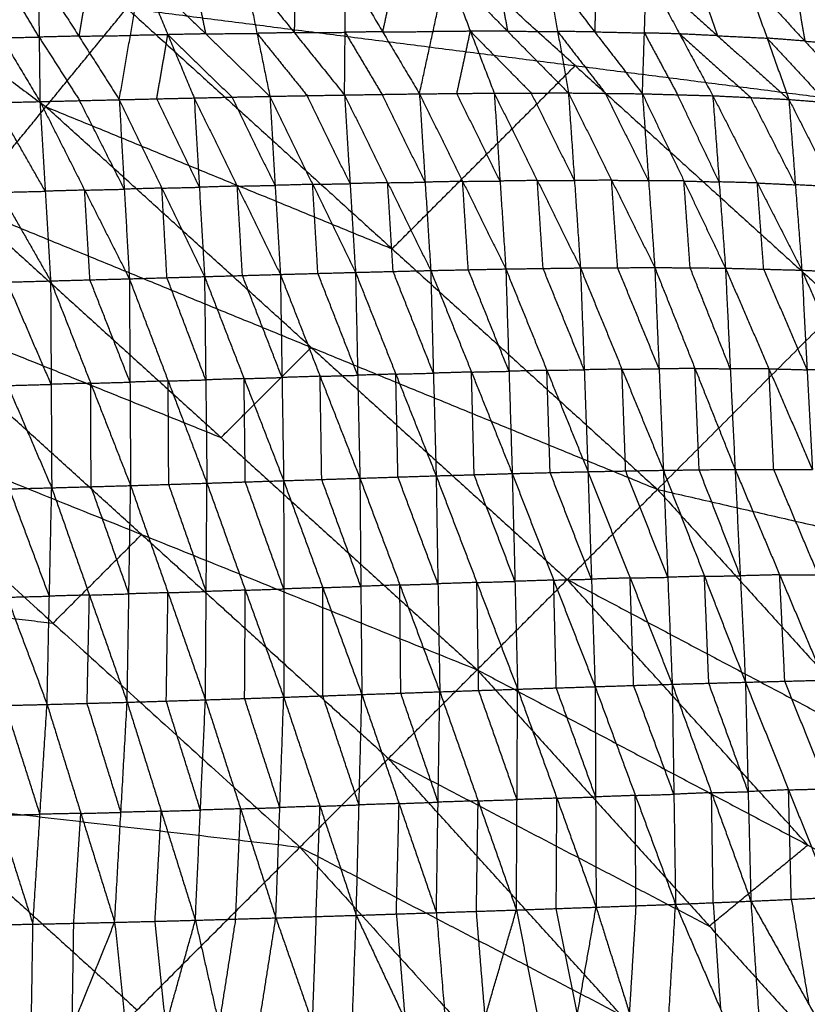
# Model space of a CAD drawing. Header units: millimetres. Extents: x -106 to 110, y -96 to 120.
# Tile 982 of 1020: x 60 to 70, y 71 to 84. Entities that reach past the tile are written whole.
import ezdxf

# ---------------------------------------------------------------- set-up
doc = ezdxf.new("R2010")
doc.units = ezdxf.units.MM
doc.header["$MEASUREMENT"] = 0
doc.layers.add('Default', color=7, linetype='Continuous', true_color=0x000000)

msp = doc.modelspace()

# ---------------------------------------------------------------- linework, layer by layer
at = {"layer": 'Default'}
for points in [[(65.224, 89.214, 12.017), (68.857, 85.921, 12.017), (72.491, 82.627, 12.017)], [(66.757, 83.361, 10.567), (64.94, 85.008, 10.567), (63.123, 86.655, 10.567)], [(69.45, 86.637, 12.424), (70.97, 84.632, 12.221), (72.491, 82.627, 12.017)], [(56.439, 85.468, 8.53), (58.214, 84.152, 8.53), (59.989, 82.835, 8.53)], [(60.927, 82.926, 3.932), (61.069, 83.746, 5.252), (61.211, 84.566, 6.571)], [(61.211, 84.566, 6.571), (61.548, 83.757, 5.371), (61.885, 82.948, 4.17)], [(61.211, 84.566, 6.571), (62.032, 83.767, 5.494), (62.853, 82.969, 4.418)], [(61.867, 84.572, 6.747), (61.949, 84.17, 6.121), (62.032, 83.767, 5.494)], [(62.523, 84.579, 6.922), (62.688, 83.774, 5.67), (62.853, 82.969, 4.418)], [(62.523, 84.579, 6.922), (63.165, 83.783, 5.796), (63.808, 82.986, 4.67)], [(63.173, 84.584, 7.104), (63.169, 84.183, 6.45), (63.165, 83.783, 5.796)], [(63.808, 82.986, 4.67), (63.815, 83.787, 5.978), (63.822, 84.588, 7.285)], [(63.822, 84.588, 7.285), (64.294, 83.794, 6.109), (64.766, 83.001, 4.932)], [(64.468, 84.589, 7.474), (64.381, 84.192, 6.791), (64.294, 83.794, 6.109)], [(64.766, 83.001, 4.932), (64.939, 83.796, 6.297), (65.113, 84.591, 7.662)], [(65.113, 84.591, 7.662), (65.417, 83.8, 6.433), (65.722, 83.01, 5.204)], [(65.113, 84.591, 7.662), (65.892, 83.801, 6.573), (66.671, 83.012, 5.485)], [(65.754, 84.587, 7.856), (65.823, 84.194, 7.215), (65.892, 83.801, 6.573)], [(66.395, 84.584, 8.051), (66.533, 83.798, 6.768), (66.671, 83.012, 5.485)], [(66.395, 84.584, 8.051), (67.006, 83.793, 6.913), (67.617, 83.002, 5.775)], [(67.031, 84.57, 8.25), (67.019, 84.181, 7.581), (67.006, 83.793, 6.913)], [(58.932, 84.536, 5.999), (59.423, 83.719, 4.843), (59.913, 82.902, 3.687)], [(59.902, 83.726, 4.961), (59.657, 84.134, 5.539), (59.412, 84.542, 6.117)], [(59.892, 84.549, 6.235), (59.902, 83.726, 4.961), (59.913, 82.902, 3.687)], [(59.892, 84.549, 6.235), (60.41, 83.738, 5.083), (60.927, 82.926, 3.932)], [(60.552, 84.557, 6.403), (60.481, 84.147, 5.743), (60.41, 83.738, 5.083)], [(67.617, 83.002, 5.775), (67.643, 83.779, 7.112), (67.668, 84.556, 8.449)], [(67.668, 84.556, 8.449), (68.092, 83.767, 7.255), (68.517, 82.977, 6.062)], [(67.668, 84.556, 8.449), (68.579, 83.743, 7.416), (69.49, 82.929, 6.383)], [(68.3, 84.527, 8.65), (68.44, 84.135, 8.033), (68.579, 83.743, 7.416)], [(68.933, 84.497, 8.851), (69.211, 83.713, 7.617), (69.49, 82.929, 6.383)], [(68.933, 84.497, 8.851), (69.695, 83.675, 7.783), (70.457, 82.852, 6.715)], [(69.562, 84.445, 9.052), (69.628, 84.06, 8.417), (69.695, 83.675, 7.783)], [(58.955, 81.575, 7.944), (59.989, 82.835, 8.53), (61.023, 84.096, 9.117)], [(61.023, 84.096, 9.117), (64.416, 81.02, 9.117), (67.809, 77.945, 9.117)], [(61.023, 84.096, 9.117), (66.757, 83.361, 10.567), (72.491, 82.627, 12.017)], [(59.423, 83.719, 4.843), (59.662, 83.722, 4.902), (59.902, 83.726, 4.961)], [(60.41, 83.738, 5.083), (60.156, 83.732, 5.022), (59.902, 83.726, 4.961)], [(59.902, 83.726, 4.961), (60.161, 83.32, 4.385), (60.42, 82.914, 3.81)], [(60.41, 83.738, 5.083), (60.739, 83.742, 5.168), (61.069, 83.746, 5.252)], [(61.548, 83.757, 5.371), (61.309, 83.751, 5.311), (61.069, 83.746, 5.252)], [(61.406, 82.937, 4.051), (61.477, 83.347, 4.711), (61.548, 83.757, 5.371)], [(62.032, 83.767, 5.494), (61.79, 83.762, 5.433), (61.548, 83.757, 5.371)], [(61.548, 83.757, 5.371), (61.958, 83.358, 4.832), (62.369, 82.959, 4.294)], [(62.032, 83.767, 5.494), (62.36, 83.771, 5.582), (62.688, 83.774, 5.67)], [(63.165, 83.783, 5.796), (62.927, 83.778, 5.733), (62.688, 83.774, 5.67)], [(62.688, 83.774, 5.67), (63.009, 83.376, 5.107), (63.33, 82.978, 4.544)], [(63.165, 83.783, 5.796), (63.49, 83.785, 5.887), (63.815, 83.787, 5.978)], [(64.294, 83.794, 6.109), (64.055, 83.791, 6.043), (63.815, 83.787, 5.978)], [(63.815, 83.787, 5.978), (64.051, 83.39, 5.389), (64.287, 82.994, 4.801)], [(64.294, 83.794, 6.109), (64.617, 83.795, 6.203), (64.939, 83.796, 6.297)], [(65.417, 83.8, 6.433), (65.178, 83.798, 6.365), (64.939, 83.796, 6.297)], [(65.244, 83.005, 5.068), (65.331, 83.403, 5.751), (65.417, 83.8, 6.433)], [(65.892, 83.801, 6.573), (65.655, 83.801, 6.503), (65.417, 83.8, 6.433)], [(65.417, 83.8, 6.433), (65.807, 83.406, 5.889), (66.196, 83.011, 5.344)], [(65.892, 83.801, 6.573), (66.212, 83.799, 6.671), (66.533, 83.798, 6.768)], [(66.533, 83.798, 6.768), (66.838, 83.402, 6.199), (67.144, 83.007, 5.63)], [(67.006, 83.793, 6.913), (66.769, 83.795, 6.84), (66.533, 83.798, 6.768)], [(67.006, 83.793, 6.913), (67.324, 83.786, 7.012), (67.643, 83.779, 7.112)], [(67.643, 83.779, 7.112), (67.855, 83.384, 6.515), (68.067, 82.989, 5.918)], [(68.092, 83.767, 7.255), (67.867, 83.773, 7.184), (67.643, 83.779, 7.112)], [(68.092, 83.767, 7.255), (68.548, 83.36, 6.739), (69.003, 82.953, 6.223)], [(68.579, 83.743, 7.416), (68.336, 83.755, 7.336), (68.092, 83.767, 7.255)], [(68.579, 83.743, 7.416), (68.895, 83.728, 7.517), (69.211, 83.713, 7.617)], [(69.211, 83.713, 7.617), (69.592, 83.302, 7.083), (69.973, 82.891, 6.549)], [(69.695, 83.675, 7.783), (69.453, 83.694, 7.7), (69.211, 83.713, 7.617)], [(69.695, 83.675, 7.783), (70.009, 83.649, 7.883), (70.324, 83.622, 7.984)], [(64.416, 81.02, 9.117), (65.587, 82.191, 9.842), (66.757, 83.361, 10.567)], [(66.757, 83.361, 10.567), (68.454, 81.824, 10.567), (70.15, 80.286, 10.567)], [(60.927, 82.926, 3.932), (61.406, 82.937, 4.051), (61.885, 82.948, 4.17)], [(61.951, 81.807, 3.331), (61.679, 82.372, 3.691), (61.406, 82.937, 4.051)], [(61.885, 82.948, 4.17), (62.369, 82.959, 4.294), (62.853, 82.969, 4.418)], [(61.885, 82.948, 4.17), (61.951, 81.807, 3.331), (62.017, 80.665, 2.491)], [(61.885, 82.948, 4.17), (62.436, 81.821, 3.448), (62.987, 80.693, 2.725)], [(62.92, 81.831, 3.571), (62.644, 82.395, 3.933), (62.369, 82.959, 4.294)], [(62.853, 82.969, 4.418), (63.33, 82.978, 4.544), (63.808, 82.986, 4.67)], [(62.853, 82.969, 4.418), (62.92, 81.831, 3.571), (62.987, 80.693, 2.725)], [(62.853, 82.969, 4.418), (63.4, 81.844, 3.691), (63.948, 80.719, 2.964)], [(63.878, 81.853, 3.817), (63.604, 82.415, 4.181), (63.33, 82.978, 4.544)], [(63.808, 82.986, 4.67), (64.287, 82.994, 4.801), (64.766, 83.001, 4.932)], [(63.808, 82.986, 4.67), (63.878, 81.853, 3.817), (63.948, 80.719, 2.964)], [(63.808, 82.986, 4.67), (64.359, 81.865, 3.941), (64.91, 80.743, 3.213)], [(64.838, 81.872, 4.072), (64.563, 82.433, 4.437), (64.287, 82.994, 4.801)], [(64.766, 83.001, 4.932), (65.244, 83.005, 5.068), (65.722, 83.01, 5.204)], [(64.766, 83.001, 4.932), (64.838, 81.872, 4.072), (64.91, 80.743, 3.213)], [(64.766, 83.001, 4.932), (65.318, 81.882, 4.202), (65.87, 80.763, 3.471)], [(65.796, 81.886, 4.338), (65.52, 82.446, 4.703), (65.244, 83.005, 5.068)], [(65.722, 83.01, 5.204), (66.196, 83.011, 5.344), (66.671, 83.012, 5.485)], [(65.722, 83.01, 5.204), (65.796, 81.886, 4.338), (65.87, 80.763, 3.471)], [(65.722, 83.01, 5.204), (66.273, 81.893, 4.472), (66.824, 80.776, 3.739)], [(66.748, 81.894, 4.612), (66.472, 82.452, 4.978), (66.196, 83.011, 5.344)], [(66.671, 83.012, 5.485), (66.748, 81.894, 4.612), (66.824, 80.776, 3.739)], [(66.671, 83.012, 5.485), (67.144, 83.007, 5.63), (67.617, 83.002, 5.775)], [(66.671, 83.012, 5.485), (67.223, 81.896, 4.752), (67.775, 80.781, 4.02)], [(67.696, 81.891, 4.898), (67.42, 82.449, 5.264), (67.144, 83.007, 5.63)], [(67.617, 83.002, 5.775), (67.696, 81.891, 4.898), (67.775, 80.781, 4.02)], [(67.617, 83.002, 5.775), (68.067, 82.989, 5.918), (68.517, 82.977, 6.062)], [(67.617, 83.002, 5.775), (68.148, 81.887, 5.038), (68.679, 80.773, 4.301)], [(68.598, 81.875, 5.181), (68.332, 82.432, 5.55), (68.067, 82.989, 5.918)], [(68.517, 82.977, 6.062), (68.598, 81.875, 5.181), (68.679, 80.773, 4.301)], [(68.517, 82.977, 6.062), (69.003, 82.953, 6.223), (69.49, 82.929, 6.383)], [(68.517, 82.977, 6.062), (69.086, 81.862, 5.342), (69.656, 80.747, 4.623)], [(69.573, 81.838, 5.503), (69.288, 82.395, 5.863), (69.003, 82.953, 6.223)], [(58.757, 82.875, 3.415), (59.335, 82.888, 3.551), (59.913, 82.902, 3.687)], [(58.757, 82.875, 3.415), (59.403, 81.742, 2.724), (60.049, 80.61, 2.033)], [(59.981, 81.756, 2.86), (59.658, 82.322, 3.206), (59.335, 82.888, 3.551)], [(59.913, 82.902, 3.687), (60.42, 82.914, 3.81), (60.927, 82.926, 3.932)], [(59.913, 82.902, 3.687), (59.981, 81.756, 2.86), (60.049, 80.61, 2.033)], [(59.913, 82.902, 3.687), (60.484, 81.77, 2.976), (61.056, 80.637, 2.265)], [(59.989, 82.835, 8.53), (62.203, 81.928, 8.824), (64.416, 81.02, 9.117)], [(63.382, 79.76, 8.53), (61.685, 81.298, 8.53), (59.989, 82.835, 8.53)], [(60.991, 81.782, 3.099), (60.706, 82.348, 3.454), (60.42, 82.914, 3.81)], [(60.927, 82.926, 3.932), (60.991, 81.782, 3.099), (61.056, 80.637, 2.265)], [(60.927, 82.926, 3.932), (61.472, 81.796, 3.212), (62.017, 80.665, 2.491)], [(69.49, 82.929, 6.383), (69.573, 81.838, 5.503), (69.656, 80.747, 4.623)], [(69.49, 82.929, 6.383), (69.973, 82.891, 6.549), (70.457, 82.852, 6.715)], [(69.49, 82.929, 6.383), (70.058, 81.814, 5.672), (70.626, 80.7, 4.961)], [(67.809, 77.945, 9.117), (70.15, 80.286, 10.567), (72.491, 82.627, 12.017)], [(61.472, 81.796, 3.212), (61.712, 81.801, 3.271), (61.951, 81.807, 3.331)], [(62.436, 81.821, 3.448), (62.193, 81.814, 3.389), (61.951, 81.807, 3.331)], [(62.436, 81.821, 3.448), (62.678, 81.826, 3.51), (62.92, 81.831, 3.571)], [(62.502, 80.679, 2.608), (62.469, 81.25, 3.028), (62.436, 81.821, 3.448)], [(63.4, 81.844, 3.691), (63.16, 81.837, 3.631), (62.92, 81.831, 3.571)], [(63.4, 81.844, 3.691), (63.639, 81.848, 3.754), (63.878, 81.853, 3.817)], [(63.467, 80.706, 2.845), (63.434, 81.275, 3.268), (63.4, 81.844, 3.691)], [(64.359, 81.865, 3.941), (64.118, 81.859, 3.879), (63.878, 81.853, 3.817)], [(64.359, 81.865, 3.941), (64.598, 81.868, 4.007), (64.838, 81.872, 4.072)], [(64.429, 80.731, 3.088), (64.394, 81.298, 3.515), (64.359, 81.865, 3.941)], [(65.318, 81.882, 4.202), (65.078, 81.877, 4.137), (64.838, 81.872, 4.072)], [(65.318, 81.882, 4.202), (65.557, 81.884, 4.27), (65.796, 81.886, 4.338)], [(65.39, 80.753, 3.342), (65.354, 81.317, 3.772), (65.318, 81.882, 4.202)], [(66.273, 81.893, 4.472), (66.034, 81.89, 4.405), (65.796, 81.886, 4.338)], [(66.273, 81.893, 4.472), (66.51, 81.893, 4.542), (66.748, 81.894, 4.612)], [(66.347, 80.769, 3.605), (66.31, 81.331, 4.038), (66.273, 81.893, 4.472)], [(67.223, 81.896, 4.752), (66.985, 81.895, 4.682), (66.748, 81.894, 4.612)], [(67.3, 80.778, 3.88), (67.261, 81.337, 4.316), (67.223, 81.896, 4.752)], [(67.223, 81.896, 4.752), (67.459, 81.894, 4.825), (67.696, 81.891, 4.898)], [(68.148, 81.887, 5.038), (67.922, 81.889, 4.968), (67.696, 81.891, 4.898)], [(68.227, 80.777, 4.161), (68.188, 81.332, 4.599), (68.148, 81.887, 5.038)], [(68.148, 81.887, 5.038), (68.373, 81.881, 5.11), (68.598, 81.875, 5.181)], [(69.086, 81.862, 5.342), (68.842, 81.869, 5.262), (68.598, 81.875, 5.181)], [(69.168, 80.76, 4.462), (69.127, 81.311, 4.902), (69.086, 81.862, 5.342)], [(69.086, 81.862, 5.342), (69.33, 81.85, 5.423), (69.573, 81.838, 5.503)], [(70.058, 81.814, 5.672), (69.815, 81.826, 5.588), (69.573, 81.838, 5.503)], [(59.403, 81.742, 2.724), (59.692, 81.749, 2.792), (59.981, 81.756, 2.86)], [(60.484, 81.77, 2.976), (60.233, 81.763, 2.918), (59.981, 81.756, 2.86)], [(60.484, 81.77, 2.976), (60.738, 81.776, 3.037), (60.991, 81.782, 3.099)], [(60.552, 80.624, 2.149), (60.518, 81.197, 2.562), (60.484, 81.77, 2.976)], [(61.472, 81.796, 3.212), (61.232, 81.789, 3.155), (60.991, 81.782, 3.099)], [(61.537, 80.651, 2.378), (61.504, 81.223, 2.795), (61.472, 81.796, 3.212)], [(58.955, 81.575, 7.944), (62.229, 78.608, 7.944), (65.504, 75.64, 7.944)], [(58.955, 81.575, 7.944), (63.382, 79.76, 8.53), (67.809, 77.945, 9.117)], [(61.056, 80.637, 2.265), (61.537, 80.651, 2.378), (62.017, 80.665, 2.491)], [(62.017, 80.665, 2.491), (62.502, 80.679, 2.608), (62.987, 80.693, 2.725)], [(62.017, 80.665, 2.491), (62.033, 79.345, 2.04), (62.048, 78.025, 1.588)], [(62.017, 80.665, 2.491), (62.523, 79.361, 2.152), (63.029, 78.057, 1.812)], [(63.008, 79.375, 2.269), (62.755, 80.027, 2.438), (62.502, 80.679, 2.608)], [(62.987, 80.693, 2.725), (63.467, 80.706, 2.845), (63.948, 80.719, 2.964)], [(62.987, 80.693, 2.725), (63.008, 79.375, 2.269), (63.029, 78.057, 1.812)], [(62.987, 80.693, 2.725), (63.495, 79.391, 2.383), (64.004, 78.088, 2.041)], [(63.976, 79.404, 2.503), (63.722, 80.055, 2.674), (63.467, 80.706, 2.845)], [(63.948, 80.719, 2.964), (64.429, 80.731, 3.088), (64.91, 80.743, 3.213)], [(63.948, 80.719, 2.964), (63.976, 79.404, 2.503), (64.004, 78.088, 2.041)], [(63.948, 80.719, 2.964), (64.463, 79.419, 2.621), (64.979, 78.119, 2.279)], [(64.944, 79.431, 2.746), (64.686, 80.081, 2.917), (64.429, 80.731, 3.088)], [(64.91, 80.743, 3.213), (65.39, 80.753, 3.342), (65.87, 80.763, 3.471)], [(64.91, 80.743, 3.213), (64.944, 79.431, 2.746), (64.979, 78.119, 2.279)], [(64.91, 80.743, 3.213), (65.431, 79.445, 2.869), (65.952, 78.148, 2.526)], [(65.911, 79.455, 2.999), (65.65, 80.104, 3.17), (65.39, 80.753, 3.342)], [(65.87, 80.763, 3.471), (66.347, 80.769, 3.605), (66.824, 80.776, 3.739)], [(65.87, 80.763, 3.471), (65.911, 79.455, 2.999), (65.952, 78.148, 2.526)], [(65.87, 80.763, 3.471), (66.395, 79.467, 3.128), (66.921, 78.172, 2.785)], [(66.873, 79.474, 3.262), (66.61, 80.122, 3.434), (66.347, 80.769, 3.605)], [(66.824, 80.776, 3.739), (67.3, 80.778, 3.88), (67.775, 80.781, 4.02)], [(66.824, 80.776, 3.739), (66.873, 79.474, 3.262), (66.921, 78.172, 2.785)], [(66.824, 80.776, 3.739), (67.355, 79.483, 3.398), (67.885, 78.19, 3.057)], [(67.83, 79.485, 3.539), (67.565, 80.132, 3.709), (67.3, 80.778, 3.88)], [(67.775, 80.781, 4.02), (67.83, 79.485, 3.539), (67.885, 78.19, 3.057)], [(67.775, 80.781, 4.02), (68.227, 80.777, 4.161), (68.679, 80.773, 4.301)], [(67.775, 80.781, 4.02), (68.288, 79.491, 3.676), (68.802, 78.201, 3.332)], [(68.74, 79.487, 3.817), (68.484, 80.132, 3.989), (68.227, 80.777, 4.161)], [(68.679, 80.773, 4.301), (68.74, 79.487, 3.817), (68.802, 78.201, 3.332)], [(68.679, 80.773, 4.301), (69.168, 80.76, 4.462), (69.656, 80.747, 4.623)], [(68.679, 80.773, 4.301), (69.235, 79.487, 3.975), (69.79, 78.201, 3.648)], [(69.723, 79.474, 4.136), (69.446, 80.117, 4.299), (69.168, 80.76, 4.462)], [(69.656, 80.747, 4.623), (69.723, 79.474, 4.136), (69.79, 78.201, 3.648)], [(69.656, 80.747, 4.623), (70.141, 80.724, 4.792), (70.626, 80.7, 4.961)], [(69.656, 80.747, 4.623), (70.213, 79.468, 4.304), (70.77, 78.189, 3.986)], [(58.937, 80.58, 1.781), (59.493, 80.595, 1.907), (60.049, 80.61, 2.033)], [(58.937, 80.58, 1.781), (59.5, 79.273, 1.465), (60.063, 77.966, 1.15)], [(60.056, 79.288, 1.591), (59.774, 79.941, 1.749), (59.493, 80.595, 1.907)], [(60.049, 80.61, 2.033), (60.552, 80.624, 2.149), (61.056, 80.637, 2.265)], [(60.049, 80.61, 2.033), (60.056, 79.288, 1.591), (60.063, 77.966, 1.15)], [(60.049, 80.61, 2.033), (60.561, 79.302, 1.702), (61.072, 77.994, 1.371)], [(61.064, 79.316, 1.818), (60.808, 79.97, 1.984), (60.552, 80.624, 2.149)], [(61.056, 80.637, 2.265), (61.064, 79.316, 1.818), (61.072, 77.994, 1.371)], [(61.056, 80.637, 2.265), (61.552, 79.331, 1.927), (62.048, 78.025, 1.588)], [(62.033, 79.345, 2.04), (61.785, 79.998, 2.209), (61.537, 80.651, 2.378)], [(57.938, 80.337, 7.449), (60.084, 79.472, 7.697), (62.229, 78.608, 7.944)], [(61.213, 77.369, 7.449), (59.575, 78.853, 7.449), (57.938, 80.337, 7.449)], [(62.229, 78.608, 7.944), (62.806, 79.184, 8.237), (63.382, 79.76, 8.53)], [(63.382, 79.76, 8.53), (65.019, 78.276, 8.53), (66.656, 76.793, 8.53)], [(64.463, 79.419, 2.621), (64.219, 79.411, 2.562), (63.976, 79.404, 2.503)], [(64.463, 79.419, 2.621), (64.704, 79.425, 2.683), (64.944, 79.431, 2.746)], [(64.491, 78.104, 2.16), (64.477, 78.761, 2.391), (64.463, 79.419, 2.621)], [(65.431, 79.445, 2.869), (65.187, 79.438, 2.808), (64.944, 79.431, 2.746)], [(65.431, 79.445, 2.869), (65.671, 79.45, 2.934), (65.911, 79.455, 2.999)], [(65.465, 78.133, 2.403), (65.448, 78.789, 2.636), (65.431, 79.445, 2.869)], [(66.395, 79.467, 3.128), (66.153, 79.461, 3.063), (65.911, 79.455, 2.999)], [(66.395, 79.467, 3.128), (66.634, 79.471, 3.195), (66.873, 79.474, 3.262)], [(66.437, 78.16, 2.656), (66.416, 78.813, 2.892), (66.395, 79.467, 3.128)], [(67.355, 79.483, 3.398), (67.114, 79.479, 3.33), (66.873, 79.474, 3.262)], [(67.355, 79.483, 3.398), (67.592, 79.484, 3.469), (67.83, 79.485, 3.539)], [(67.403, 78.181, 2.921), (67.379, 78.832, 3.16), (67.355, 79.483, 3.398)], [(68.288, 79.491, 3.676), (68.059, 79.488, 3.607), (67.83, 79.485, 3.539)], [(68.343, 78.196, 3.195), (68.316, 78.843, 3.435), (68.288, 79.491, 3.676)], [(68.288, 79.491, 3.676), (68.514, 79.489, 3.746), (68.74, 79.487, 3.817)], [(69.235, 79.487, 3.975), (68.988, 79.487, 3.896), (68.74, 79.487, 3.817)], [(69.296, 78.201, 3.49), (69.265, 78.844, 3.733), (69.235, 79.487, 3.975)], [(69.235, 79.487, 3.975), (69.479, 79.481, 4.055), (69.723, 79.474, 4.136)], [(70.213, 79.468, 4.304), (69.968, 79.471, 4.22), (69.723, 79.474, 4.136)], [(59.5, 79.273, 1.465), (59.778, 79.28, 1.528), (60.056, 79.288, 1.591)], [(60.561, 79.302, 1.702), (60.308, 79.295, 1.647), (60.056, 79.288, 1.591)], [(60.561, 79.302, 1.702), (60.812, 79.309, 1.76), (61.064, 79.316, 1.818)], [(60.567, 77.98, 1.261), (60.564, 78.641, 1.481), (60.561, 79.302, 1.702)], [(61.552, 79.331, 1.927), (61.308, 79.323, 1.873), (61.064, 79.316, 1.818)], [(61.552, 79.331, 1.927), (61.792, 79.338, 1.983), (62.033, 79.345, 2.04)], [(61.56, 78.009, 1.48), (61.556, 78.67, 1.703), (61.552, 79.331, 1.927)], [(62.523, 79.361, 2.152), (62.278, 79.353, 2.096), (62.033, 79.345, 2.04)], [(62.523, 79.361, 2.152), (62.766, 79.368, 2.21), (63.008, 79.375, 2.269)], [(62.539, 78.041, 1.7), (62.531, 78.701, 1.926), (62.523, 79.361, 2.152)], [(63.495, 79.391, 2.383), (63.252, 79.383, 2.326), (63.008, 79.375, 2.269)], [(63.495, 79.391, 2.383), (63.736, 79.397, 2.443), (63.976, 79.404, 2.503)], [(63.516, 78.072, 1.926), (63.506, 78.732, 2.155), (63.495, 79.391, 2.383)], [(56.921, 79.098, 6.953), (60.079, 76.236, 6.953), (63.237, 73.373, 6.953)], [(56.921, 79.098, 6.953), (61.213, 77.369, 7.449), (65.504, 75.64, 7.944)], [(64.979, 78.119, 2.279), (65.465, 78.133, 2.403), (65.952, 78.148, 2.526)], [(65.952, 78.148, 2.526), (66.437, 78.16, 2.656), (66.921, 78.172, 2.785)], [(65.952, 78.148, 2.526), (65.987, 76.77, 2.356), (66.021, 75.392, 2.186)], [(65.952, 78.148, 2.526), (66.482, 76.786, 2.484), (67.012, 75.424, 2.442)], [(66.966, 76.798, 2.614), (66.701, 77.479, 2.635), (66.437, 78.16, 2.656)], [(66.921, 78.172, 2.785), (67.403, 78.181, 2.921), (67.885, 78.19, 3.057)], [(66.921, 78.172, 2.785), (66.966, 76.798, 2.614), (67.012, 75.424, 2.442)], [(66.921, 78.172, 2.785), (67.459, 76.813, 2.749), (67.998, 75.455, 2.712)], [(67.941, 76.822, 2.885), (67.672, 77.502, 2.903), (67.403, 78.181, 2.921)], [(67.885, 78.19, 3.057), (68.343, 78.196, 3.195), (68.802, 78.201, 3.332)], [(67.885, 78.19, 3.057), (67.941, 76.822, 2.885), (67.998, 75.455, 2.712)], [(67.885, 78.19, 3.057), (68.41, 76.836, 3.021), (68.935, 75.481, 2.985)], [(68.868, 76.841, 3.158), (68.606, 77.518, 3.176), (68.343, 78.196, 3.195)], [(68.802, 78.201, 3.332), (68.868, 76.841, 3.158), (68.935, 75.481, 2.985)], [(68.802, 78.201, 3.332), (69.296, 78.201, 3.49), (69.79, 78.201, 3.648)], [(68.802, 78.201, 3.332), (69.372, 76.854, 3.316), (69.942, 75.507, 3.3)], [(69.866, 76.854, 3.474), (69.581, 77.528, 3.482), (69.296, 78.201, 3.49)], [(61.072, 77.994, 1.371), (61.56, 78.009, 1.48), (62.048, 78.025, 1.588)], [(62.029, 75.256, 1.266), (62.039, 76.64, 1.427), (62.048, 78.025, 1.588)], [(62.048, 78.025, 1.588), (62.539, 78.041, 1.7), (63.029, 78.057, 1.812)], [(62.048, 78.025, 1.588), (62.539, 76.657, 1.536), (63.03, 75.289, 1.483)], [(63.03, 76.673, 1.647), (62.784, 77.357, 1.674), (62.539, 78.041, 1.7)], [(63.029, 78.057, 1.812), (63.516, 78.072, 1.926), (64.004, 78.088, 2.041)], [(63.029, 78.057, 1.812), (63.03, 76.673, 1.647), (63.03, 75.289, 1.483)], [(63.029, 78.057, 1.812), (63.529, 76.69, 1.76), (64.029, 75.324, 1.708)], [(64.016, 76.706, 1.874), (63.766, 77.389, 1.9), (63.516, 78.072, 1.926)], [(64.004, 78.088, 2.041), (64.491, 78.104, 2.16), (64.979, 78.119, 2.279)], [(64.004, 78.088, 2.041), (64.016, 76.706, 1.874), (64.029, 75.324, 1.708)], [(64.004, 78.088, 2.041), (64.515, 76.724, 1.991), (65.026, 75.359, 1.941)], [(65.002, 76.739, 2.11), (64.747, 77.421, 2.135), (64.491, 78.104, 2.16)], [(64.979, 78.119, 2.279), (65.002, 76.739, 2.11), (65.026, 75.359, 1.941)], [(64.979, 78.119, 2.279), (65.5, 76.756, 2.232), (66.021, 75.392, 2.186)], [(65.987, 76.77, 2.356), (65.726, 77.452, 2.379), (65.465, 78.133, 2.403)], [(58.981, 77.937, 0.916), (59.522, 77.952, 1.033), (60.063, 77.966, 1.15)], [(58.981, 77.937, 0.916), (59.492, 76.567, 0.88), (60.004, 75.197, 0.844)], [(60.033, 76.581, 0.997), (59.777, 77.266, 1.015), (59.522, 77.952, 1.033)], [(60.004, 75.197, 0.844), (60.033, 76.581, 0.997), (60.063, 77.966, 1.15)], [(60.063, 77.966, 1.15), (60.567, 77.98, 1.261), (61.072, 77.994, 1.371)], [(60.063, 77.966, 1.15), (60.545, 76.595, 1.102), (61.028, 75.225, 1.055)], [(61.05, 76.61, 1.213), (60.809, 77.295, 1.237), (60.567, 77.98, 1.261)], [(61.028, 75.225, 1.055), (61.05, 76.61, 1.213), (61.072, 77.994, 1.371)], [(61.072, 77.994, 1.371), (61.55, 76.625, 1.318), (62.029, 75.256, 1.266)], [(62.039, 76.64, 1.427), (61.799, 77.325, 1.453), (61.56, 78.009, 1.48)], [(65.504, 75.64, 7.944), (66.656, 76.793, 8.53), (67.809, 77.945, 9.117)], [(67.809, 77.945, 9.117), (70.884, 74.552, 9.117), (73.959, 71.159, 9.117)], [(67.809, 77.945, 9.117), (73.443, 76.653, 10.567), (79.078, 75.36, 12.017)], [(60.079, 76.236, 6.953), (60.646, 76.802, 7.201), (61.213, 77.369, 7.449)], [(61.213, 77.369, 7.449), (62.792, 75.938, 7.449), (64.37, 74.507, 7.449)], [(55.054, 76.823, 6.271), (57.567, 76.529, 6.612), (60.079, 76.236, 6.953)], [(65.5, 76.756, 2.232), (65.743, 76.763, 2.294), (65.987, 76.77, 2.356)], [(66.482, 76.786, 2.484), (66.234, 76.778, 2.42), (65.987, 76.77, 2.356)], [(66.482, 76.786, 2.484), (66.724, 76.792, 2.549), (66.966, 76.798, 2.614)], [(66.516, 75.408, 2.314), (66.499, 76.097, 2.399), (66.482, 76.786, 2.484)], [(66.656, 76.793, 8.53), (68.77, 75.672, 8.824), (70.884, 74.552, 9.117)], [(69.732, 73.4, 8.53), (68.194, 75.096, 8.53), (66.656, 76.793, 8.53)], [(67.459, 76.813, 2.749), (67.213, 76.806, 2.681), (66.966, 76.798, 2.614)], [(67.459, 76.813, 2.749), (67.7, 76.818, 2.817), (67.941, 76.822, 2.885)], [(67.505, 75.44, 2.577), (67.482, 76.126, 2.663), (67.459, 76.813, 2.749)], [(68.41, 76.836, 3.021), (68.176, 76.829, 2.953), (67.941, 76.822, 2.885)], [(68.41, 76.836, 3.021), (68.639, 76.838, 3.09), (68.868, 76.841, 3.158)], [(68.466, 75.468, 2.849), (68.438, 76.152, 2.935), (68.41, 76.836, 3.021)], [(69.372, 76.854, 3.316), (69.12, 76.847, 3.237), (68.868, 76.841, 3.158)], [(69.438, 75.494, 3.142), (69.405, 76.174, 3.229), (69.372, 76.854, 3.316)], [(69.372, 76.854, 3.316), (69.619, 76.854, 3.395), (69.866, 76.854, 3.474)], [(61.55, 76.625, 1.318), (61.794, 76.633, 1.373), (62.039, 76.64, 1.427)], [(62.539, 76.657, 1.536), (62.289, 76.648, 1.481), (62.039, 76.64, 1.427)], [(62.53, 75.272, 1.374), (62.534, 75.965, 1.455), (62.539, 76.657, 1.536)], [(62.539, 76.657, 1.536), (62.785, 76.665, 1.592), (63.03, 76.673, 1.647)], [(63.529, 76.69, 1.76), (63.279, 76.682, 1.704), (63.03, 76.673, 1.647)], [(63.529, 76.69, 1.76), (63.773, 76.698, 1.817), (64.016, 76.706, 1.874)], [(63.53, 75.307, 1.595), (63.529, 75.998, 1.677), (63.529, 76.69, 1.76)], [(64.515, 76.724, 1.991), (64.265, 76.715, 1.933), (64.016, 76.706, 1.874)], [(64.515, 76.724, 1.991), (64.758, 76.731, 2.051), (65.002, 76.739, 2.11)], [(64.527, 75.341, 1.824), (64.521, 76.032, 1.908), (64.515, 76.724, 1.991)], [(65.5, 76.756, 2.232), (65.251, 76.747, 2.171), (65.002, 76.739, 2.11)], [(65.523, 75.376, 2.064), (65.512, 76.066, 2.148), (65.5, 76.756, 2.232)], [(59.492, 76.567, 0.88), (59.763, 76.574, 0.939), (60.033, 76.581, 0.997)], [(60.545, 76.595, 1.102), (60.289, 76.588, 1.05), (60.033, 76.581, 0.997)], [(60.516, 75.211, 0.95), (60.53, 75.903, 1.026), (60.545, 76.595, 1.102)], [(60.545, 76.595, 1.102), (60.798, 76.602, 1.158), (61.05, 76.61, 1.213)], [(61.55, 76.625, 1.318), (61.3, 76.617, 1.266), (61.05, 76.61, 1.213)], [(61.528, 75.24, 1.16), (61.539, 75.933, 1.239), (61.55, 76.625, 1.318)], [(63.237, 73.373, 6.953), (64.37, 74.507, 7.449), (65.504, 75.64, 7.944)], [(65.504, 75.64, 7.944), (68.471, 72.365, 7.944), (71.439, 69.091, 7.944)], [(65.504, 75.64, 7.944), (69.732, 73.4, 8.53), (73.959, 71.159, 9.117)], [(68.935, 75.481, 2.985), (69.438, 75.494, 3.142), (69.942, 75.507, 3.3)], [(65.026, 75.359, 1.941), (65.523, 75.376, 2.064), (66.021, 75.392, 2.186)], [(66.006, 72.57, 2.601), (66.013, 73.981, 2.394), (66.021, 75.392, 2.186)], [(66.021, 75.392, 2.186), (66.516, 75.408, 2.314), (67.012, 75.424, 2.442)], [(66.021, 75.392, 2.186), (66.523, 73.999, 2.521), (67.025, 72.606, 2.856)], [(67.019, 74.015, 2.649), (66.767, 74.712, 2.481), (66.516, 75.408, 2.314)], [(67.012, 75.424, 2.442), (67.505, 75.44, 2.577), (67.998, 75.455, 2.712)], [(67.012, 75.424, 2.442), (67.019, 74.015, 2.649), (67.025, 72.606, 2.856)], [(67.012, 75.424, 2.442), (67.526, 74.034, 2.783), (68.041, 72.643, 3.123)], [(68.019, 74.049, 2.918), (67.762, 74.744, 2.747), (67.505, 75.44, 2.577)], [(67.998, 75.455, 2.712), (68.466, 75.468, 2.849), (68.935, 75.481, 2.985)], [(67.998, 75.455, 2.712), (68.019, 74.049, 2.918), (68.041, 72.643, 3.123)], [(67.998, 75.455, 2.712), (68.501, 74.069, 3.052), (69.004, 72.683, 3.393)], [(68.969, 74.082, 3.189), (68.718, 74.775, 3.019), (68.466, 75.468, 2.849)], [(68.935, 75.481, 2.985), (68.969, 74.082, 3.189), (69.004, 72.683, 3.393)], [(68.935, 75.481, 2.985), (69.486, 74.106, 3.343), (70.037, 72.73, 3.701)], [(69.989, 74.118, 3.5), (69.714, 74.806, 3.321), (69.438, 75.494, 3.142)], [(61.028, 75.225, 1.055), (61.528, 75.24, 1.16), (62.029, 75.256, 1.266)], [(61.9, 72.439, 1.693), (61.964, 73.847, 1.479), (62.029, 75.256, 1.266)], [(62.029, 75.256, 1.266), (62.53, 75.272, 1.374), (63.03, 75.289, 1.483)], [(62.029, 75.256, 1.266), (62.479, 73.863, 1.585), (62.929, 72.469, 1.905)], [(62.98, 73.879, 1.694), (62.755, 74.576, 1.534), (62.53, 75.272, 1.374)], [(62.929, 72.469, 1.905), (62.98, 73.879, 1.694), (63.03, 75.289, 1.483)], [(63.03, 75.289, 1.483), (63.53, 75.307, 1.595), (64.029, 75.324, 1.708)], [(63.03, 75.289, 1.483), (63.494, 73.896, 1.805), (63.957, 72.502, 2.127)], [(63.993, 73.913, 1.917), (63.761, 74.61, 1.756), (63.53, 75.307, 1.595)], [(63.957, 72.502, 2.127), (63.993, 73.913, 1.917), (64.029, 75.324, 1.708)], [(64.029, 75.324, 1.708), (64.527, 75.341, 1.824), (65.026, 75.359, 1.941)], [(64.029, 75.324, 1.708), (64.505, 73.93, 2.033), (64.982, 72.536, 2.359)], [(65.004, 73.948, 2.15), (64.766, 74.644, 1.987), (64.527, 75.341, 1.824)], [(64.982, 72.536, 2.359), (65.004, 73.948, 2.15), (65.026, 75.359, 1.941)], [(65.026, 75.359, 1.941), (65.516, 73.965, 2.271), (66.006, 72.57, 2.601)], [(66.013, 73.981, 2.394), (65.768, 74.679, 2.229), (65.523, 75.376, 2.064)], [(58.937, 75.172, 0.63), (59.471, 75.184, 0.737), (60.004, 75.197, 0.844)], [(58.937, 75.172, 0.63), (59.38, 73.78, 0.96), (59.823, 72.389, 1.289)], [(59.913, 73.793, 1.067), (59.692, 74.489, 0.902), (59.471, 75.184, 0.737)], [(59.823, 72.389, 1.289), (59.913, 73.793, 1.067), (60.004, 75.197, 0.844)], [(60.004, 75.197, 0.844), (60.516, 75.211, 0.95), (61.028, 75.225, 1.055)], [(60.004, 75.197, 0.844), (60.436, 73.804, 1.166), (60.868, 72.412, 1.488)], [(60.948, 73.818, 1.272), (60.732, 74.515, 1.111), (60.516, 75.211, 0.95)], [(60.868, 72.412, 1.488), (60.948, 73.818, 1.272), (61.028, 75.225, 1.055)], [(61.028, 75.225, 1.055), (61.464, 73.832, 1.374), (61.9, 72.439, 1.693)], [(61.964, 73.847, 1.479), (61.746, 74.544, 1.32), (61.528, 75.24, 1.16)], [(53.187, 74.547, 5.589), (58.212, 73.96, 6.271), (63.237, 73.373, 6.953)], [(64.37, 74.507, 7.449), (66.421, 73.436, 7.697), (68.471, 72.365, 7.944)], [(67.338, 71.232, 7.449), (65.854, 72.869, 7.449), (64.37, 74.507, 7.449)], [(66.523, 73.999, 2.521), (66.268, 73.99, 2.457), (66.013, 73.981, 2.394)], [(66.515, 72.588, 2.728), (66.519, 73.294, 2.625), (66.523, 73.999, 2.521)], [(66.523, 73.999, 2.521), (66.771, 74.007, 2.585), (67.019, 74.015, 2.649)], [(67.526, 74.034, 2.783), (67.272, 74.024, 2.716), (67.019, 74.015, 2.649)], [(67.526, 74.034, 2.783), (67.773, 74.041, 2.85), (68.019, 74.049, 2.918)], [(67.533, 72.624, 2.989), (67.53, 73.329, 2.886), (67.526, 74.034, 2.783)], [(68.501, 74.069, 3.052), (68.26, 74.059, 2.985), (68.019, 74.049, 2.918)], [(68.501, 74.069, 3.052), (68.735, 74.075, 3.121), (68.969, 74.082, 3.189)], [(68.522, 72.663, 3.258), (68.512, 73.366, 3.155), (68.501, 74.069, 3.052)], [(69.486, 74.106, 3.343), (69.228, 74.094, 3.266), (68.969, 74.082, 3.189)], [(69.486, 74.106, 3.343), (69.738, 74.112, 3.422), (69.989, 74.118, 3.5)], [(69.521, 72.706, 3.547), (69.503, 73.406, 3.445), (69.486, 74.106, 3.343)], [(58.212, 73.96, 6.271), (59.684, 72.626, 6.271), (61.156, 71.292, 6.271)], [(62.479, 73.863, 1.585), (62.729, 73.871, 1.64), (62.98, 73.879, 1.694)], [(63.494, 73.896, 1.805), (63.237, 73.888, 1.749), (62.98, 73.879, 1.694)], [(63.443, 72.486, 2.016), (63.468, 73.191, 1.91), (63.494, 73.896, 1.805)], [(63.494, 73.896, 1.805), (63.743, 73.904, 1.861), (63.993, 73.913, 1.917)], [(64.505, 73.93, 2.033), (64.249, 73.922, 1.975), (63.993, 73.913, 1.917)], [(64.47, 72.519, 2.243), (64.488, 73.225, 2.138), (64.505, 73.93, 2.033)], [(64.505, 73.93, 2.033), (64.755, 73.939, 2.092), (65.004, 73.948, 2.15)], [(65.516, 73.965, 2.271), (65.26, 73.956, 2.211), (65.004, 73.948, 2.15)], [(65.494, 72.553, 2.48), (65.505, 73.259, 2.376), (65.516, 73.965, 2.271)], [(65.516, 73.965, 2.271), (65.764, 73.973, 2.332), (66.013, 73.981, 2.394)], [(59.38, 73.78, 0.96), (59.647, 73.787, 1.013), (59.913, 73.793, 1.067)], [(60.436, 73.804, 1.166), (60.175, 73.799, 1.117), (59.913, 73.793, 1.067)], [(60.345, 72.4, 1.389), (60.39, 73.102, 1.278), (60.436, 73.804, 1.166)], [(60.436, 73.804, 1.166), (60.692, 73.811, 1.219), (60.948, 73.818, 1.272)], [(61.464, 73.832, 1.374), (61.206, 73.825, 1.323), (60.948, 73.818, 1.272)], [(61.384, 72.425, 1.59), (61.424, 73.128, 1.482), (61.464, 73.832, 1.374)], [(61.464, 73.832, 1.374), (61.714, 73.839, 1.426), (61.964, 73.847, 1.479)], [(62.479, 73.863, 1.585), (62.221, 73.855, 1.532), (61.964, 73.847, 1.479)], [(62.414, 72.454, 1.799), (62.447, 73.158, 1.692), (62.479, 73.863, 1.585)], [(59.075, 69.211, 5.589), (61.156, 71.292, 6.271), (63.237, 73.373, 6.953)], [(63.237, 73.373, 6.953), (66.099, 70.216, 6.953), (68.962, 67.058, 6.953)], [(63.237, 73.373, 6.953), (67.338, 71.232, 7.449), (71.439, 69.091, 7.944)], [(68.471, 72.365, 7.944), (69.101, 72.883, 8.237), (69.732, 73.4, 8.53)], [(67.025, 72.606, 2.856), (67.533, 72.624, 2.989), (68.041, 72.643, 3.123)], [(67.533, 72.624, 2.989), (67.492, 71.941, 3.314), (67.45, 71.257, 3.639)], [(67.875, 69.908, 4.421), (67.958, 71.276, 3.772), (68.041, 72.643, 3.123)], [(68.041, 72.643, 3.123), (68.522, 72.663, 3.258), (69.004, 72.683, 3.393)], [(68.041, 72.643, 3.123), (68.615, 71.305, 3.942), (69.19, 69.966, 4.76)], [(68.522, 72.663, 3.258), (68.569, 71.984, 3.6), (68.615, 71.305, 3.942)], [(69.004, 72.683, 3.393), (69.521, 72.706, 3.547), (70.037, 72.73, 3.701)], [(69.004, 72.683, 3.393), (69.097, 71.324, 4.076), (69.19, 69.966, 4.76)], [(69.004, 72.683, 3.393), (69.745, 71.364, 4.254), (70.486, 70.046, 5.115)], [(69.521, 72.706, 3.547), (69.633, 72.035, 3.9), (69.745, 71.364, 4.254)], [(62.929, 72.469, 1.905), (63.443, 72.486, 2.016), (63.957, 72.502, 2.127)], [(63.443, 72.486, 2.016), (63.419, 71.81, 2.359), (63.394, 71.134, 2.702)], [(63.859, 69.799, 3.499), (63.908, 71.151, 2.813), (63.957, 72.502, 2.127)], [(63.957, 72.502, 2.127), (64.47, 72.519, 2.243), (64.982, 72.536, 2.359)], [(63.957, 72.502, 2.127), (64.582, 71.166, 2.959), (65.206, 69.831, 3.792)], [(64.47, 72.519, 2.243), (64.526, 71.843, 2.601), (64.582, 71.166, 2.959)], [(64.982, 72.536, 2.359), (65.494, 72.553, 2.48), (66.006, 72.57, 2.601)], [(64.982, 72.536, 2.359), (65.094, 71.183, 3.075), (65.206, 69.831, 3.792)], [(65.206, 69.831, 3.792), (65.606, 71.201, 3.196), (66.006, 72.57, 2.601)], [(65.606, 71.201, 3.196), (65.55, 71.877, 2.838), (65.494, 72.553, 2.48)], [(66.006, 72.57, 2.601), (66.515, 72.588, 2.728), (67.025, 72.606, 2.856)], [(66.006, 72.57, 2.601), (66.275, 71.218, 3.35), (66.545, 69.865, 4.098)], [(66.785, 71.235, 3.477), (66.65, 71.912, 3.103), (66.515, 72.588, 2.728)], [(66.545, 69.865, 4.098), (66.785, 71.235, 3.477), (67.025, 72.606, 2.856)], [(67.025, 72.606, 2.856), (67.45, 71.257, 3.639), (67.875, 69.908, 4.421)], [(58.762, 72.369, 1.095), (59.292, 72.379, 1.192), (59.823, 72.389, 1.289)], [(58.762, 72.369, 1.095), (59.271, 71.048, 1.906), (59.78, 69.728, 2.717)], [(59.78, 69.728, 2.717), (60.324, 71.07, 2.103), (60.868, 72.412, 1.488)], [(59.78, 69.728, 2.717), (59.802, 71.058, 2.003), (59.823, 72.389, 1.289)], [(59.823, 72.389, 1.289), (60.345, 72.4, 1.389), (60.868, 72.412, 1.488)], [(60.324, 71.07, 2.103), (60.335, 71.735, 1.746), (60.345, 72.4, 1.389)], [(60.868, 72.412, 1.488), (61.384, 72.425, 1.59), (61.9, 72.439, 1.693)], [(60.868, 72.412, 1.488), (61.007, 71.079, 2.225), (61.146, 69.746, 2.962)], [(61.146, 69.746, 2.962), (61.523, 71.092, 2.327), (61.9, 72.439, 1.693)], [(61.523, 71.092, 2.327), (61.453, 71.759, 1.959), (61.384, 72.425, 1.59)], [(61.9, 72.439, 1.693), (62.414, 72.454, 1.799), (62.929, 72.469, 1.905)], [(61.9, 72.439, 1.693), (62.202, 71.105, 2.458), (62.505, 69.771, 3.222)], [(62.414, 72.454, 1.799), (62.308, 71.779, 2.128), (62.202, 71.105, 2.458)], [(62.505, 69.771, 3.222), (62.717, 71.12, 2.564), (62.929, 72.469, 1.905)], [(62.929, 72.469, 1.905), (63.394, 71.134, 2.702), (63.859, 69.799, 3.499)]]:
    msp.add_open_spline(points, degree=2, dxfattribs=at)

doc.saveas('drawing.dxf')
